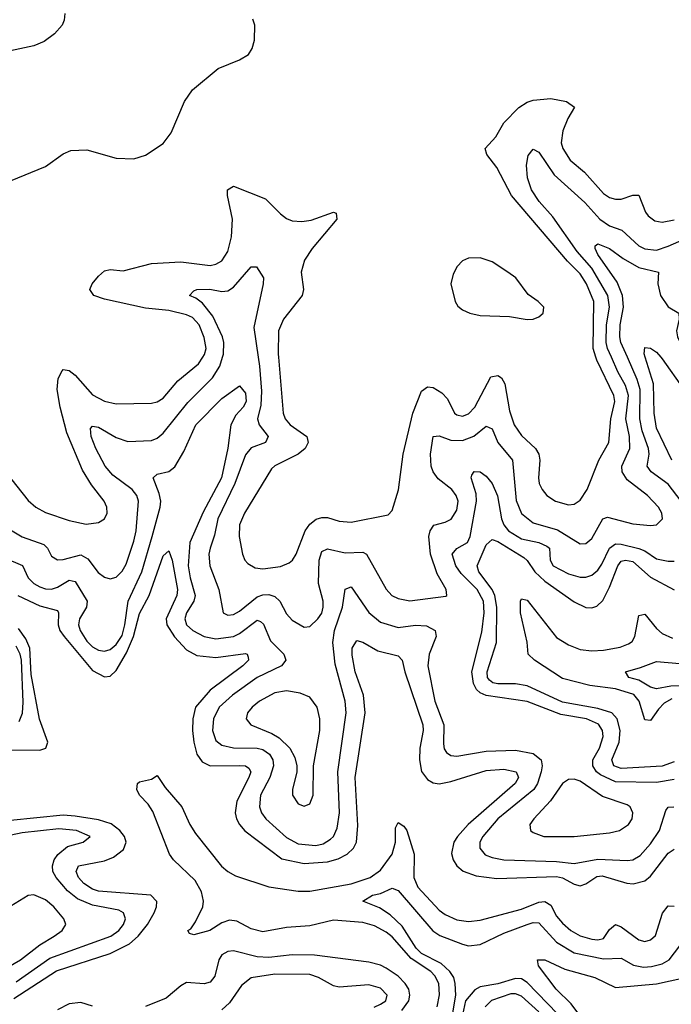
# Model space of a CAD drawing. Header units: inches. Extents: x 1694797 to 1849917, y 907313 to 1017959.
# Tile 420 of 656: x 1731682 to 1733901, y 1007799 to 1011148. Entities that reach past the tile are written whole.
import ezdxf

# ---------------------------------------------------------------- set-up
doc = ezdxf.new("R2010")
doc.units = ezdxf.units.IN
doc.header["$MEASUREMENT"] = 0
doc.layers.add('B7030', color=7, linetype='Continuous')
doc.layers.add('B7031', color=7, linetype='Continuous')

msp = doc.modelspace()

# ---------------------------------------------------------------- linework, layer by layer
at = {"layer": 'B7030', "color": 5}
for points, elevation in [([(1731621.6, 1009430), (1731690, 1009389.1), (1731763.4, 1009363.4), (1731776.4, 1009350), (1731790, 1009323.5), (1731810, 1009310.8), (1731830, 1009311.6), (1731890, 1009327.9), (1731914.1, 1009314.1), (1731948.3, 1009268.3), (1731970, 1009251.7), (1731990, 1009245.9), (1732010, 1009251.6), (1732030, 1009271.8), (1732044.1, 1009295.9), (1732070, 1009374.4), (1732077.9, 1009410), (1732086.6, 1009510), (1732080.1, 1009530), (1732064.8, 1009550), (1731999.2, 1009599.2), (1731973.1, 1009630), (1731940.3, 1009690), (1731925.5, 1009730), (1731922.7, 1009757.3), (1731930, 1009766), (1731950, 1009762.1), (1732010, 1009727.3), (1732050, 1009713.9), (1732130, 1009717.2), (1732150, 1009724.8), (1732170, 1009742), (1732253.8, 1009846.2), (1732338.7, 1009930), (1732362.9, 1009970), (1732372.4, 1010000)], 960), ([(1731633, 1009610), (1731710, 1009512.8), (1731736.5, 1009490), (1731770, 1009471.9), (1731850, 1009444.3), (1731907.6, 1009432.4), (1731950, 1009438), (1731970, 1009450.5), (1731979.7, 1009470), (1731978.8, 1009490), (1731969.8, 1009510), (1731925.8, 1009565.8), (1731895.9, 1009615.9), (1731842.4, 1009742.4), (1731819, 1009830), (1731809.6, 1009890), (1731812.8, 1009927.2), (1731825.9, 1009954.1), (1731830, 1009958.5), (1731850, 1009954.7), (1731870, 1009938.6), (1731930, 1009872.5), (1731970, 1009851.2), (1732010, 1009841.5), (1732130, 1009843.5), (1732150, 1009848.9), (1732170, 1009861.3), (1732219.7, 1009920.3), (1732290, 1009977.7), (1732304.9, 1010000)], 980), ([(1732494.2, 1010000), (1732498.7, 1009970), (1732505, 1009885), (1732502.6, 1009837.4), (1732491.9, 1009790), (1732496.6, 1009770), (1732527.4, 1009730), (1732518.5, 1009710), (1732470, 1009691.7), (1732450, 1009668.2), (1732414.6, 1009570), (1732356.5, 1009450), (1732344.9, 1009395.1), (1732329.7, 1009350), (1732325.8, 1009330), (1732329.6, 1009290), (1732360.1, 1009210), (1732374.9, 1009130), (1732390, 1009122.5), (1732410, 1009124.4), (1732430, 1009135.7), (1732490, 1009184.7), (1732510, 1009192), (1732530, 1009192.9), (1732550, 1009185.7), (1732567.6, 1009170), (1732590, 1009126.7), (1732610, 1009105.6), (1732650, 1009081.6), (1732670, 1009083.5), (1732697.3, 1009110), (1732710, 1009129.3), (1732715.3, 1009150), (1732715, 1009170), (1732699.3, 1009230), (1732701.8, 1009310), (1732710, 1009339.3), (1732730, 1009348.4), (1732790, 1009334.3), (1732850, 1009336.6), (1732862.2, 1009330), (1732930, 1009211.4), (1732949.2, 1009190), (1732970, 1009179), (1733010, 1009171.6), (1733132.9, 1009187.1), (1733136, 1009190), (1733133.5, 1009210), (1733103.2, 1009263.2), (1733081, 1009330), (1733075.1, 1009390), (1733079.3, 1009410), (1733091.6, 1009428.4), (1733130, 1009438.5), (1733151, 1009449), (1733170, 1009480.3), (1733174.5, 1009510), (1733168.4, 1009530), (1733153.4, 1009550), (1733106.9, 1009586.9), (1733089.4, 1009610), (1733083.1, 1009630), (1733080.7, 1009670), (1733090, 1009730.2), (1733110, 1009733), (1733150, 1009718.2), (1733190, 1009716.6), (1733228.6, 1009731.4), (1733270, 1009765.3), (1733290, 1009756.1), (1733309.5, 1009709.5), (1733359.3, 1009650), (1733372.3, 1009512.3), (1733390, 1009468.8), (1733430, 1009436.9), (1733512.7, 1009412.7), (1733590, 1009365.5), (1733610, 1009366.3), (1733630, 1009383), (1733667.4, 1009450), (1733683.5, 1009456.5), (1733770, 1009433.5), (1733830, 1009427.5), (1733850.6, 1009429.4), (1733870.6, 1009450), (1733867.9, 1009470), (1733856.8, 1009490), (1733819.1, 1009530), (1733750, 1009583.1), (1733733.3, 1009610), (1733732.6, 1009630), (1733759.9, 1009690), (1733757.7, 1009730), (1733745.2, 1009790), (1733754.3, 1009870), (1733744.5, 1009904.5), (1733718.8, 1009950), (1733696.6, 1010000)], 960), ([(1732563, 1010000), (1732579, 1009810), (1732585.4, 1009790), (1732602.3, 1009770), (1732659.3, 1009730), (1732663.8, 1009710), (1732653.5, 1009690), (1732629.8, 1009670.2), (1732550, 1009630.5), (1732539.5, 1009620.5), (1732446.6, 1009470), (1732430.1, 1009430), (1732428.5, 1009390), (1732440.5, 1009330), (1732448.5, 1009310), (1732458.7, 1009298.7), (1732483.6, 1009283.6), (1732510, 1009279.8), (1732570, 1009288.4), (1732599.2, 1009300.8), (1732610.8, 1009309.2), (1732622.8, 1009330), (1732653.8, 1009410), (1732670, 1009432.6), (1732691.1, 1009448.9), (1732710, 1009454.6), (1732730, 1009454.3), (1732770, 1009442.3), (1732810, 1009439.3), (1732936.6, 1009463.4), (1732950, 1009479.1), (1732971, 1009549), (1732987.3, 1009670), (1733020.6, 1009810), (1733050, 1009884.6), (1733070, 1009899.5), (1733090, 1009897.1), (1733119.1, 1009879.1), (1733138.1, 1009858.1), (1733162.7, 1009810), (1733170, 1009803.7), (1733190, 1009799.3), (1733210, 1009807.9), (1733231.2, 1009830), (1733286.5, 1009933.5), (1733310, 1009937.4), (1733322.2, 1009930), (1733333.4, 1009910), (1733350, 1009817.6), (1733365.1, 1009770), (1733390, 1009734.1), (1733438, 1009690), (1733449.1, 1009670), (1733452.3, 1009650), (1733447.8, 1009590), (1733451, 1009570), (1733460.6, 1009550), (1733476.9, 1009530), (1733505.7, 1009510), (1733550, 1009497.8), (1733570, 1009500.6), (1733590, 1009514.3), (1733613.6, 1009550), (1733653.5, 1009650), (1733688.2, 1009710), (1733694.7, 1009790), (1733707.9, 1009850), (1733704.4, 1009870), (1733646.9, 1009990), (1733643.7, 1010000)], 980), ([(1733933.9, 1009510), (1733890, 1009568.6), (1733832.5, 1009610), (1733818.8, 1009630), (1733825.1, 1009670), (1733823, 1009690), (1733801.6, 1009750), (1733792.9, 1009790), (1733794.9, 1009890), (1733784.3, 1009924.3), (1733750.9, 1010000)], 940), ([(1733902.4, 1009650), (1733850, 1009758.8), (1733842.3, 1009810), (1733839.4, 1009910), (1733811.9, 1010000)], 920), ([(1733865.4, 1010000), (1733870, 1009994.7), (1733942.9, 1009890)], 920), ([(1731630, 1009318.2), (1731691.6, 1009291.6), (1731710.1, 1009250), (1731730, 1009230.1), (1731750, 1009219.2), (1731770, 1009212.2), (1731790, 1009211.2), (1731810, 1009217.8), (1731850, 1009241.6), (1731870, 1009237.5), (1731911.5, 1009170), (1731909.2, 1009150), (1731885, 1009110), (1731882.3, 1009090), (1731887.8, 1009070), (1731910, 1009034.7), (1731930, 1009015.1), (1731950, 1009003.5), (1731970, 1009000.3), (1731990, 1009005.8), (1732010, 1009022.6), (1732030, 1009053.6), (1732039.6, 1009090), (1732050.6, 1009170), (1732097, 1009270), (1732132.8, 1009390), (1732160.3, 1009490), (1732162.1, 1009510), (1732157, 1009537), (1732136.4, 1009590), (1732150, 1009602.8), (1732190, 1009611.5), (1732210, 1009627.6), (1732240.8, 1009679.2), (1732280.9, 1009770), (1732370, 1009860.1), (1732430, 1009902.3), (1732450, 1009878), (1732452.4, 1009850), (1732443.1, 1009830), (1732417.2, 1009802.8), (1732400.9, 1009770), (1732390.4, 1009690.4), (1732369.2, 1009590), (1732306.5, 1009473.5), (1732261.2, 1009370), (1732255.6, 1009290), (1732262.1, 1009250), (1732279.6, 1009190), (1732275, 1009170), (1732249.7, 1009130), (1732244.3, 1009110), (1732250.1, 1009090), (1732270.8, 1009070), (1732310, 1009050.1), (1732350, 1009042.3), (1732410, 1009049.7), (1732430, 1009059.7), (1732490, 1009105.3), (1732501.6, 1009101.6), (1732512.3, 1009092.3), (1732535.7, 1009035.7), (1732581.6, 1008990), (1732587.8, 1008970), (1732573.1, 1008950), (1732490, 1008911), (1732406.6, 1008850), (1732361, 1008810), (1732341.6, 1008770), (1732337.6, 1008730), (1732350, 1008696.6), (1732370, 1008680.3), (1732410, 1008671.6), (1732490, 1008670.4), (1732510, 1008665.1), (1732532.7, 1008650), (1732543.2, 1008630), (1732545.6, 1008610), (1732533.2, 1008570), (1732501.1, 1008510), (1732497.9, 1008470), (1732504.9, 1008450), (1732519.6, 1008430), (1732590, 1008365.9), (1732630, 1008345), (1732690, 1008339.3), (1732714.9, 1008345.1), (1732739.9, 1008360.1), (1732750.4, 1008370), (1732762.4, 1008397.6), (1732770.3, 1008450), (1732764.6, 1008590), (1732793.3, 1008790), (1732789.5, 1008830), (1732755.6, 1008955.6), (1732748.4, 1009030), (1732753.8, 1009070), (1732780.4, 1009150), (1732789.4, 1009210.6), (1732810, 1009219), (1732870, 1009131.1), (1732910, 1009099.2), (1732970, 1009080.9), (1733030, 1009088.2), (1733066.7, 1009086.7), (1733096.4, 1009070), (1733099.6, 1009050), (1733075.8, 1008990), (1733072, 1008950), (1733095.8, 1008830), (1733125.6, 1008750), (1733124.8, 1008684.8), (1733127.6, 1008667.6), (1733135.4, 1008655.4), (1733150, 1008645.7), (1733170, 1008643.1), (1733270, 1008660.2), (1733370, 1008662.9), (1733430, 1008651.5), (1733456.9, 1008630), (1733460.4, 1008610), (1733457.2, 1008590), (1733445.3, 1008550), (1733432.3, 1008530), (1733310.1, 1008430), (1733258.7, 1008370), (1733248.6, 1008350), (1733248.4, 1008330), (1733267.2, 1008307.2), (1733290, 1008297.6), (1733330, 1008290.5), (1733510, 1008284.4), (1733570, 1008278.1), (1733650, 1008293), (1733750, 1008287.4), (1733770, 1008290.7), (1733794.9, 1008305.1), (1733830, 1008344.1), (1733860.1, 1008390), (1733882.4, 1008457.6), (1733890, 1008468.9), (1733909, 1008471)], 940), ([(1733910, 1008563.7), (1733850, 1008552.9), (1733710, 1008555.8), (1733659.3, 1008579.3), (1733645.9, 1008590), (1733633.9, 1008610), (1733633.7, 1008630), (1733656.5, 1008670), (1733668.4, 1008710), (1733666.7, 1008730), (1733652.2, 1008752.2), (1733611.6, 1008770), (1733524.5, 1008784.5), (1733410, 1008829.3), (1733270, 1008849.3), (1733250, 1008858.1), (1733237.5, 1008870), (1733226.6, 1008890), (1733221.7, 1008930), (1733255.8, 1009064.2), (1733263.4, 1009130), (1733260.7, 1009170), (1733239.1, 1009210), (1733184.9, 1009264.9), (1733166.6, 1009290), (1733154.8, 1009330), (1733170, 1009349.5), (1733206.4, 1009370), (1733215.8, 1009390), (1733237.6, 1009510), (1733235.6, 1009535.6), (1733219, 1009590), (1733220.9, 1009599.1), (1733229.2, 1009610.8), (1733250, 1009610.2), (1733270, 1009595.9), (1733290, 1009571.1), (1733308.8, 1009528.8), (1733322.1, 1009450), (1733330.1, 1009430), (1733345.8, 1009410), (1733390, 1009382.1), (1733449.8, 1009369.8), (1733477.1, 1009357.1), (1733485.5, 1009350), (1733488.3, 1009310), (1733498, 1009290), (1733550, 1009263), (1733590, 1009251.9), (1733610, 1009251.6), (1733630, 1009258.5), (1733650, 1009275.9), (1733664, 1009296), (1733690, 1009350.7), (1733710, 1009365.3), (1733730, 1009364.6), (1733790, 1009349.8), (1733810, 1009341.8), (1733850, 1009314.8), (1733890, 1009305.9), (1733910, 1009306.2)], 940), ([(1733910, 1008623.4), (1733870, 1008609), (1733730, 1008600.4), (1733705.1, 1008610), (1733697.8, 1008630), (1733722.6, 1008690), (1733726.6, 1008730), (1733716.6, 1008770), (1733697.9, 1008790), (1733650, 1008805.1), (1733530, 1008826.4), (1733410, 1008882.5), (1733370, 1008888.5), (1733309.4, 1008889.4), (1733292.7, 1008892.7), (1733281.5, 1008901.5), (1733274.8, 1008910), (1733273.7, 1008930), (1733305.3, 1009030), (1733306.6, 1009150), (1733299.3, 1009190), (1733290.6, 1009210), (1733245.3, 1009270), (1733239.9, 1009290), (1733270, 1009361.5), (1733290, 1009379.9), (1733310, 1009372.7), (1733398.7, 1009318.7), (1733410, 1009309.1), (1733436, 1009270), (1733470, 1009238.6), (1733570, 1009167.4), (1733610, 1009149.2), (1733630, 1009147.6), (1733646.8, 1009153.2), (1733667, 1009173), (1733690, 1009217.6), (1733718.1, 1009290), (1733730, 1009306.3), (1733744.7, 1009310), (1733770, 1009305.1), (1733830, 1009252), (1733910, 1009209.1)], 920), ([(1731674.8, 1009190), (1731750, 1009154.9), (1731810, 1009138.2), (1731814, 1009130), (1731813.1, 1009090), (1731818.6, 1009070), (1731832.5, 1009050), (1731930, 1008934.7), (1731970, 1008912.3), (1731990, 1008914.6), (1732010, 1008934.4), (1732045.2, 1008994.8), (1732069.2, 1009050), (1732090, 1009128.3), (1732122.6, 1009190), (1732170, 1009325), (1732190, 1009341.7), (1732201, 1009310), (1732218.4, 1009210), (1732217, 1009190), (1732180.7, 1009110), (1732183.2, 1009090), (1732208.6, 1009048.6), (1732250, 1009004.6), (1732285.1, 1008985.1), (1732350, 1008978.1), (1732450, 1008991.8), (1732456.4, 1008990), (1732459.4, 1008979.4), (1732460.2, 1008970), (1732442, 1008950), (1732330, 1008867.1), (1732280.7, 1008810), (1732271, 1008770), (1732270.4, 1008730), (1732274.2, 1008690), (1732284.5, 1008650), (1732303.2, 1008623.2), (1732330, 1008610.1), (1732431.6, 1008611.6), (1732450.3, 1008610.3), (1732462, 1008602), (1732468.4, 1008590), (1732461.8, 1008570), (1732421.1, 1008490), (1732415.3, 1008450), (1732419.6, 1008430), (1732429.6, 1008410), (1732448.4, 1008388.4), (1732573.8, 1008293.8), (1732650, 1008277.2), (1732730, 1008283), (1732766, 1008294), (1732796.2, 1008310), (1732817.8, 1008330), (1732828.8, 1008350), (1732833.5, 1008406.5), (1732824.1, 1008570), (1732858.6, 1008790), (1732852.5, 1008850), (1732823.6, 1008930), (1732813.3, 1008986.7), (1732814.3, 1009010), (1732830, 1009036.2), (1732850, 1009030.2), (1732901.4, 1009001.4), (1732970, 1008984.6), (1732984.6, 1008970), (1732993.1, 1008930), (1733054, 1008750), (1733055.2, 1008730), (1733044.5, 1008670), (1733042.8, 1008630), (1733050.4, 1008590.4), (1733070, 1008563.6), (1733090, 1008552), (1733110, 1008549.3), (1733150, 1008557.2), (1733270, 1008594.7), (1733330, 1008599), (1733372.4, 1008590), (1733380.1, 1008570), (1733368.6, 1008550), (1733209.3, 1008410), (1733172.1, 1008370), (1733160.1, 1008350), (1733152, 1008312), (1733157.3, 1008290), (1733169.7, 1008269.7), (1733191.5, 1008251.5), (1733236.2, 1008236.2), (1733306.3, 1008226.3), (1733510, 1008233.3), (1733530, 1008229.2), (1733570, 1008207.6), (1733590, 1008201.8), (1733610, 1008208.7), (1733646.7, 1008233.3), (1733664.6, 1008235.4), (1733749.4, 1008210.6), (1733771, 1008209), (1733810, 1008218.8), (1733830, 1008234.2), (1733890, 1008312.4), (1733910, 1008326.9)], 920), ([(1733902.5, 1008837.5), (1733876.4, 1008823.6), (1733856.7, 1008803.3), (1733830, 1008764.1), (1733810, 1008767), (1733791.3, 1008830), (1733772.5, 1008852.5), (1733710, 1008872.2), (1733623.5, 1008883.5), (1733530, 1008907.1), (1733434.3, 1008970), (1733413.2, 1008990), (1733410.2, 1009030.2), (1733387.5, 1009130), (1733386.5, 1009170), (1733390, 1009178.2), (1733410, 1009173.5), (1733510, 1009047), (1733550, 1009021.4), (1733590, 1009005.8), (1733630, 1009000.9), (1733670, 1009003.2), (1733726, 1009014), (1733755.2, 1009024.8), (1733766.9, 1009033.1), (1733776.9, 1009050), (1733790, 1009120.9), (1733810, 1009126.3), (1733850, 1009077.4), (1733870, 1009060.7), (1733904.6, 1009044.6)], 880), ([(1731650, 1008664.6), (1731750, 1008663.4), (1731770.7, 1008670), (1731777.5, 1008690), (1731749, 1008769), (1731720.7, 1008920.7), (1731716, 1009010), (1731702.3, 1009042.3), (1731677.3, 1009077.3)], 920), ([(1731679.7, 1008760.3), (1731691, 1008789), (1731693.8, 1008826.2), (1731687.7, 1008970), (1731683.6, 1008990), (1731670, 1009017.1)], 940), ([(1733990, 1008884.1), (1733899.4, 1008880.6), (1733850, 1008872.2), (1733830, 1008877.5), (1733790, 1008900.9), (1733756.3, 1008910), (1733744.5, 1008930), (1733796, 1008944), (1733850, 1008965.2), (1733930, 1008958.7)], 860), ([(1733103.4, 1007790), (1733111.2, 1007831.2), (1733108.9, 1007870), (1733095.7, 1007895.7), (1733081.3, 1007910), (1733015, 1007955), (1732950, 1008028.1), (1732930, 1008044.2), (1732890, 1008065.4), (1732850, 1008077.3), (1732750, 1008085.1), (1732670, 1008065.8), (1732590, 1008060.2), (1732510, 1008045.6), (1732470, 1008055.9), (1732421.5, 1008081.5), (1732395.5, 1008084.5), (1732370, 1008075.7), (1732329.1, 1008050), (1732274.7, 1008034.7), (1732259.3, 1008039.3), (1732254.7, 1008050), (1732264.2, 1008055.8), (1732280.6, 1008079.4), (1732305.6, 1008130), (1732307.6, 1008150), (1732300.9, 1008180.9), (1732279.6, 1008219.6), (1732205.3, 1008290), (1732191.6, 1008310), (1732134.7, 1008454.7), (1732119.4, 1008479.4), (1732089.6, 1008510), (1732080.9, 1008530), (1732082.7, 1008550), (1732090, 1008555.5), (1732130, 1008564.9), (1732150, 1008577.3), (1732176.7, 1008536.7), (1732233.9, 1008470), (1732260.7, 1008410), (1732279.8, 1008379.8), (1732368.8, 1008268.8), (1732390, 1008250.6), (1732416.3, 1008236.3), (1732530, 1008198.5), (1732630, 1008184.1), (1732670, 1008183.8), (1732810, 1008208.5), (1732874.7, 1008230), (1732910, 1008255.5), (1732949.6, 1008310), (1732961, 1008350), (1732961.3, 1008398.7), (1732970, 1008416.9), (1732990, 1008404.9), (1732999.7, 1008390), (1733024.8, 1008310), (1733024.3, 1008230), (1733037.2, 1008197.2), (1733110, 1008119.3), (1733130, 1008103.7), (1733170, 1008086), (1733210, 1008080.5), (1733250, 1008085.3), (1733390, 1008122.4), (1733450, 1008146.5), (1733470, 1008148.2), (1733490, 1008135.5), (1733510, 1008099.1), (1733530, 1008074.3), (1733558.4, 1008050), (1733590, 1008031.9), (1733630, 1008019.9), (1733650, 1008018.1), (1733670, 1008023.1), (1733690, 1008052.8), (1733710, 1008070.1), (1733730, 1008062.3), (1733790, 1008017.8), (1733810, 1008012.5), (1733830, 1008017.5), (1733846.8, 1008033.2), (1733870.8, 1008109.2), (1733890, 1008133.3), (1733910, 1008132.3)], 880), ([(1731661.7, 1007818.3), (1731807, 1007913), (1731990, 1007971.5), (1732055.7, 1008004.3), (1732084.8, 1008030), (1732116.9, 1008070), (1732139.9, 1008110), (1732147.9, 1008130), (1732148.7, 1008148.7), (1732128, 1008170), (1731950, 1008184.1), (1731930, 1008190.9), (1731899.5, 1008210), (1731881.9, 1008230), (1731873.5, 1008250), (1731881.8, 1008270), (1731970, 1008287.2), (1732001.1, 1008298.9), (1732035, 1008325), (1732043.8, 1008350), (1732038, 1008370), (1732023.1, 1008390), (1731992.7, 1008412.7), (1731950, 1008426), (1731870, 1008439), (1731830, 1008442.1), (1731650, 1008424.3)], 920), ([(1731670, 1007875.6), (1731783.9, 1007956.1), (1731991.4, 1008030), (1732019.3, 1008050), (1732034.8, 1008070), (1732041.8, 1008090), (1732035.4, 1008110), (1732019.2, 1008119.2), (1731930, 1008136.2), (1731877.9, 1008157.9), (1731844.8, 1008184.8), (1731806.2, 1008230), (1731794.9, 1008250), (1731792.9, 1008270), (1731798.7, 1008290), (1731811.2, 1008308.8), (1731844.7, 1008335.3), (1731898, 1008350), (1731922, 1008370), (1731875.1, 1008390), (1731815.4, 1008395.4), (1731690, 1008381.8), (1731630.8, 1008369.2)], 940), ([(1731610, 1007908.6), (1731683.8, 1007950), (1731750, 1008001.4), (1731798.9, 1008030), (1731826.2, 1008050), (1731838.9, 1008070), (1731832.4, 1008090), (1731798.3, 1008130), (1731770, 1008154), (1731730, 1008171.4), (1731710, 1008169.1), (1731636.1, 1008123.9)], 960), ([(1733156.8, 1007770), (1733166.4, 1007830), (1733164.8, 1007870), (1733159.8, 1007890), (1733146.9, 1007910), (1733117.1, 1007937.1), (1733050, 1007972), (1733032, 1007990), (1732984.6, 1008064.6), (1732943.5, 1008103.5), (1732906.4, 1008126.4), (1732849.7, 1008150), (1732883.5, 1008170), (1732910, 1008175.9), (1732950, 1008194.1), (1732970, 1008186.2), (1733088.8, 1008048.8), (1733112.8, 1008032.8), (1733190, 1008003), (1733210, 1007998.2), (1733250, 1008001.7), (1733330, 1008040.5), (1733410, 1008070.4), (1733430, 1008077), (1733450, 1008075.4), (1733509.1, 1008010), (1733570, 1007973.6), (1733670, 1007953.7), (1733730, 1007956.1), (1733772, 1007932), (1733805.5, 1007925.5), (1733833.2, 1007926.8), (1733870, 1007936.7), (1733893.2, 1007950), (1733930, 1007997.4)], 860), ([(1732982.9, 1007777.1), (1733006.9, 1007810), (1733009.9, 1007830), (1733006.2, 1007850), (1732994.7, 1007870), (1732970, 1007894.1), (1732930, 1007921.3), (1732910, 1007931.7), (1732870, 1007942.1), (1732685.4, 1007965.4), (1732610, 1007967.4), (1732530, 1007958.5), (1732490, 1007960.4), (1732410, 1007980.3), (1732390, 1007978.2), (1732370, 1007967.4), (1732360.1, 1007950), (1732346.1, 1007893.9), (1732330, 1007874.1), (1732310, 1007868.6), (1732250, 1007872.8), (1732230, 1007861.6), (1732180.5, 1007819.5), (1732110, 1007791.3)], 920), ([(1733582.4, 1007770), (1733559.8, 1007799.8), (1733508.2, 1007850), (1733448.1, 1007930), (1733444.5, 1007950), (1733470, 1007950.1), (1733538.2, 1007918.2), (1733640.3, 1007890), (1733710, 1007855.9), (1733850, 1007867.9), (1733990, 1007899)], 840), ([(1732889.2, 1007789.2), (1732910, 1007798.8), (1732928.2, 1007810), (1732933.4, 1007830), (1732910, 1007853.9), (1732870, 1007864.8), (1732770, 1007856.5), (1732750, 1007861.3), (1732698.8, 1007890), (1732670, 1007899.9), (1732550, 1007901.7), (1732470, 1007888.8), (1732436.8, 1007863.2), (1732396.2, 1007803.8), (1732370, 1007779.9)], 940), ([(1733548.6, 1007730), (1733410, 1007873.3), (1733390, 1007884.9), (1733370, 1007886.5), (1733310, 1007867.8), (1733250, 1007858.4), (1733231.6, 1007848.4), (1733199.6, 1007810), (1733190, 1007762.6)], 860), ([(1731930, 1007792), (1731890, 1007805.1), (1731850, 1007800.7), (1731810, 1007780.2)], 920), ([(1733450, 1007773.4), (1733390, 1007826), (1733370, 1007834.2), (1733353.9, 1007833.9), (1733288.7, 1007811.3), (1733267.2, 1007790)], 880)]:
    msp.add_lwpolyline(points, dxfattribs=dict(at, elevation=elevation))
at = {"layer": 'B7030', "color": 5, "elevation": 960}
for points in [[(1732590, 1008865.4), (1732550, 1008858.9), (1732497.7, 1008830), (1732473.4, 1008810), (1732457.8, 1008790), (1732453, 1008770), (1732468.9, 1008750), (1732540.4, 1008720.4), (1732565.3, 1008705.3), (1732601.6, 1008670), (1732618, 1008638), (1732624.8, 1008610), (1732625, 1008590), (1732610.2, 1008530), (1732610.2, 1008510), (1732630, 1008480.8), (1732650, 1008472.8), (1732670, 1008480.3), (1732681.5, 1008510), (1732681.8, 1008610), (1732703.7, 1008730), (1732703.8, 1008770), (1732694.7, 1008810), (1732670, 1008843.1), (1732637, 1008857)], [(1733570, 1008565.2), (1733550, 1008563.8), (1733529.7, 1008550.3), (1733489.5, 1008490.5), (1733431.9, 1008430), (1733419.1, 1008410), (1733419.9, 1008399.9), (1733421.1, 1008390), (1733430, 1008383.6), (1733466.8, 1008370), (1733570, 1008369.6), (1733690, 1008382.2), (1733724.2, 1008390), (1733754.8, 1008410), (1733767.2, 1008430), (1733769.8, 1008450), (1733760.3, 1008470), (1733750, 1008477.2), (1733665.8, 1008505.8), (1733590, 1008557.7)]]:
    msp.add_lwpolyline(points, close=True, dxfattribs=at)
at = {"layer": 'B7031', "color": 5}
for points, elevation in [([(1731835.1, 1011170), (1731833.4, 1011146.6), (1731825.8, 1011130), (1731799.6, 1011100.4), (1731765.4, 1011074.6), (1731730, 1011059.1), (1731650, 1011042)], 1020), ([(1731650, 1010599.8), (1731770, 1010649.4), (1731830, 1010692.6), (1731856.1, 1010703.9), (1731910, 1010705.7), (1732010, 1010677.5), (1732070, 1010675.3), (1732110, 1010687.2), (1732170, 1010726.7), (1732197, 1010763), (1732242.8, 1010870), (1732270, 1010910.3), (1732357.3, 1010982.7), (1732430, 1011011.8), (1732460.7, 1011030), (1732473.3, 1011050), (1732480.8, 1011079.2), (1732482.4, 1011130), (1732475.1, 1011150)], 1020), ([(1733643.7, 1010000), (1733634.1, 1010030), (1733637.2, 1010190), (1733612.3, 1010250), (1733590, 1010284.3), (1733547, 1010327), (1733355.9, 1010550), (1733305.9, 1010645.9), (1733272.1, 1010690), (1733267.2, 1010710), (1733302.8, 1010750), (1733330, 1010797.9), (1733380.8, 1010850), (1733410, 1010868.3), (1733430, 1010875), (1733490, 1010880.7), (1733544.2, 1010870), (1733570.5, 1010850.5), (1733548, 1010812), (1733531.6, 1010770), (1733525.2, 1010730), (1733531.3, 1010710), (1733556.5, 1010670), (1733604.6, 1010630), (1733670, 1010557.3), (1733690, 1010543.8), (1733710, 1010537.8), (1733730, 1010538.1), (1733770, 1010551.9), (1733790, 1010551.9), (1733813.1, 1010493.1), (1733821.7, 1010481.7), (1733844.6, 1010464.6), (1733870, 1010459.5), (1733910, 1010468)], 980), ([(1733696.6, 1010000), (1733683.4, 1010030), (1733678.8, 1010050), (1733680, 1010110), (1733690.4, 1010170), (1733684.9, 1010210), (1733630, 1010302.6), (1733580.3, 1010360.3), (1733497.6, 1010477.6), (1733450.8, 1010530), (1733424.4, 1010570), (1733410.5, 1010610), (1733406.9, 1010653.1), (1733413.5, 1010686.5), (1733430, 1010708.5), (1733450, 1010697.4), (1733501.2, 1010621.2), (1733606.5, 1010526.5), (1733656.8, 1010470), (1733690, 1010447.7), (1733732.6, 1010432.6), (1733790, 1010379.2), (1733810, 1010369), (1733850, 1010364.7), (1733890, 1010377.4), (1733970, 1010412.8)], 960), ([(1732304.9, 1010000), (1732310.9, 1010009.1), (1732316.5, 1010030), (1732310, 1010067.1), (1732293.3, 1010110), (1732270, 1010135.4), (1732250, 1010144.8), (1732190, 1010159), (1732110, 1010167.5), (1731970, 1010198.1), (1731933.6, 1010210), (1731920.6, 1010230), (1731928.9, 1010250), (1731950, 1010275.8), (1731970, 1010293.6), (1731990, 1010299.1), (1732034.3, 1010294.3), (1732130, 1010318.7), (1732230, 1010324.3), (1732330, 1010312.5), (1732350, 1010316.6), (1732370, 1010328.3), (1732390, 1010359.7), (1732403.4, 1010410), (1732405.9, 1010470), (1732389.3, 1010550), (1732389.8, 1010570), (1732410, 1010582.4), (1732518.8, 1010538.8), (1732570, 1010487.9), (1732590, 1010472.4), (1732610, 1010464), (1732641.9, 1010461.9), (1732674, 1010466), (1732750, 1010493.7), (1732759.3, 1010490), (1732761.5, 1010470), (1732678, 1010370), (1732651.8, 1010330), (1732640.1, 1010290), (1732648.5, 1010230), (1732643.2, 1010210), (1732580.1, 1010130), (1732562.7, 1010090), (1732562.2, 1010010), (1732563, 1010000)], 980), ([(1733750.9, 1010000), (1733728.9, 1010050), (1733725.1, 1010070), (1733725.9, 1010110), (1733738.2, 1010170), (1733734.4, 1010210), (1733715.8, 1010255.8), (1733650.5, 1010350), (1733640.9, 1010370), (1733641.3, 1010378.7), (1733650, 1010385.5), (1733690, 1010369.5), (1733736.2, 1010336.2), (1733790, 1010305.5), (1733856.5, 1010290), (1733854.9, 1010250), (1733863.3, 1010210), (1733890, 1010171.5), (1733926.2, 1010150), (1733927.7, 1010130), (1733918.6, 1010090), (1733921.1, 1010070), (1733942.9, 1010022.9), (1733961, 1010000)], 940), ([(1732372.4, 1010000), (1732375.5, 1010010), (1732377.3, 1010050), (1732372, 1010070), (1732339.5, 1010139.5), (1732304, 1010184), (1732281.4, 1010201.4), (1732259.6, 1010210), (1732274.2, 1010225.8), (1732285.2, 1010230), (1732328.8, 1010231.2), (1732370, 1010224), (1732390, 1010225.7), (1732410, 1010238.1), (1732470, 1010308.2), (1732487.8, 1010307.8), (1732511.4, 1010270), (1732510.7, 1010250), (1732479.1, 1010100.9), (1732494.2, 1010000)], 960), ([(1733811.9, 1010000), (1733808.3, 1010011.7), (1733810, 1010033), (1733830, 1010031.2), (1733850, 1010017.8), (1733865.4, 1010000)], 920)]:
    msp.add_lwpolyline(points, dxfattribs=dict(at, elevation=elevation))
at = {"layer": 'B7031', "color": 5, "elevation": 1020}
msp.add_lwpolyline([(1733250, 1010338.8), (1733210, 1010337.4), (1733190, 1010327.6), (1733171.4, 1010308.6), (1733157.5, 1010282.5), (1733150.3, 1010249.7), (1733164, 1010190), (1733174, 1010174), (1733190, 1010160.9), (1733214, 1010150), (1733250, 1010141.8), (1733350, 1010139.1), (1733410, 1010128.3), (1733430, 1010129.2), (1733450, 1010137), (1733464.2, 1010150), (1733466, 1010170), (1733447.3, 1010190), (1733413.1, 1010213.1), (1733370.8, 1010270), (1733343.5, 1010290), (1733290, 1010324.4)], close=True, dxfattribs=at)

doc.saveas('drawing.dxf')
